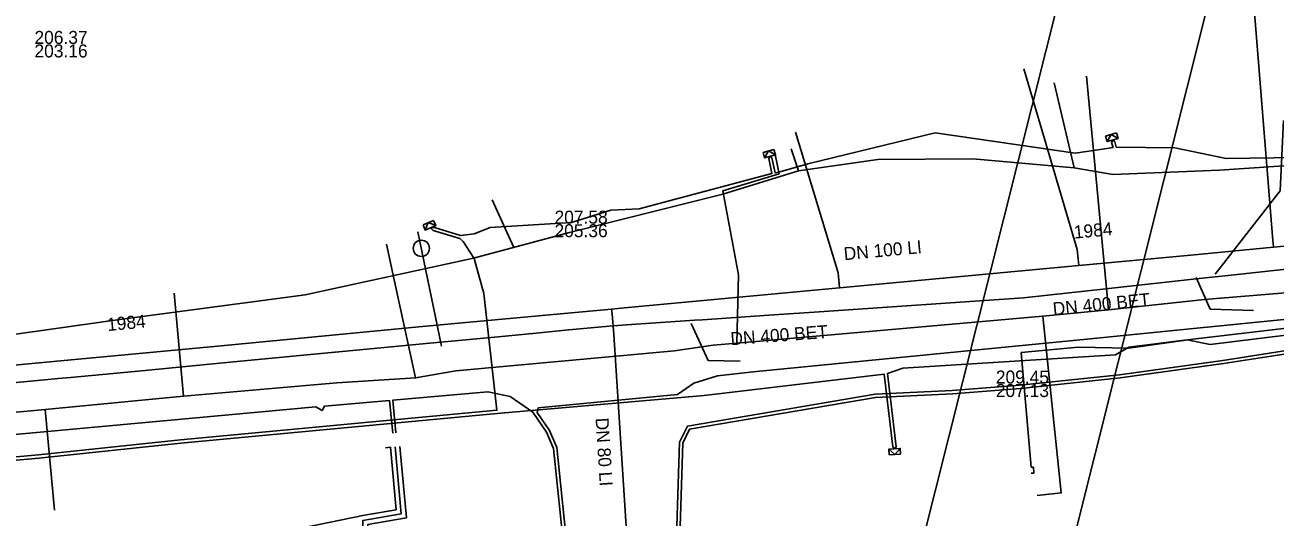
# Model space of a CAD drawing. Extents: x -596024 to -594475, y -1163820 to -1161957.
# Drawn here: x -595973.2 to -595896.3, y -1163008.8 to -1162978.5 of the extents above; entities that cross this region are included whole.
import ezdxf

# ---------------------------------------------------------------- set-up
doc = ezdxf.new("R2010")
doc.units = 0
for name, color, linetype in [('31', 7, 'Continuous'), ('Level 1', 7, 'Continuous'), ('Vrstva 11', 7, 'Continuous'), ('Vrstva 12', 7, 'Continuous'), ('Vrstva 13', 7, 'Continuous'), ('Vrstva 15', 7, 'Continuous'), ('Vrstva 16', 7, 'Continuous'), ('Vrstva 25', 7, 'Continuous'), ('Vrstva 42', 7, 'Continuous'), ('Vrstva 43', 7, 'Continuous'), ('Vrstva 44', 7, 'Continuous'), ('Vrstva 53', 7, 'Continuous'), ('Vrstva 55', 7, 'Continuous'), ('Vrstva 9', 7, 'Continuous')]:
    doc.layers.add(name, color=color, linetype=linetype)

# ---------------------------------------------------------------- blocks, each defined once
blk = doc.blocks.new('NN630')
at = {"layer": '31'}
for points in [[(-0.003, -0.7), (-0.703, 0)], [(-0.703, -0.7), (-0.703, 0), (0.697, 0), (0.697, -0.7)], [(-0.003, -0.7), (0.697, 0)], [(-0.703, -0.7), (0.697, -0.7)]]:
    blk.add_lwpolyline(points, dxfattribs=at)

msp = doc.modelspace()

# ---------------------------------------------------------------- linework, layer by layer
at = {"layer": 'Level 1'}
for points in [[(-595895.78, -1162984.36), (-595895.98, -1162988.68), (-595899.98, -1162993.82)], [(-595897.62, -1162996.05), (-595900.28, -1162995.97), (-595901.14, -1162994.03)], [(-595929.22, -1162999.17), (-595931.19, -1162999.13), (-595932.24, -1162996.85)]]:
    msp.add_lwpolyline(points, dxfattribs=at)
at = {"layer": 'Vrstva 11'}
msp.add_circle((-595948.84, -1162992.23), 0.5, dxfattribs=at)
at = {"layer": 'Vrstva 13'}
for p, q in [((-595896.415, -1162991.905), (-595896.392, -1162992.162)), ((-595937.132, -1162995.978), (-595936.342, -1162995.895)), ((-595937.132, -1162995.978), (-595937.104, -1162996.263))]:
    msp.add_line(p, q, dxfattribs=at)
for points in [[(-595906.672, -1162939.078), (-595897.679, -1162976.169), (-595896.431, -1162991.751), (-595896.415, -1162991.905)], [(-595908.378, -1162993.285), (-595908.415, -1162992.885), (-595908.469, -1162992.308), (-595911.757, -1162981.173)], [(-595896.392, -1162992.162), (-595887.467, -1162991.326), (-595863.082, -1162989.042), (-595862.791, -1162989.015), (-595860.885, -1162988.837), (-595855.925, -1162988.372), (-595846.635, -1162987.502), (-595846.439, -1162987.484), (-595843.768, -1162987.234), (-595827.447, -1162985.705), (-595823.666, -1162985.327), (-595821.106, -1162985.111), (-595812.698, -1162984.323), (-595809.682, -1162984.04), (-595806.66, -1162983.757)], [(-595923.1, -1162994.663), (-595923.122, -1162994.421), (-595923.186, -1162993.747), (-595925.817, -1162985.08)], [(-595936.342, -1162995.895), (-595923.1, -1162994.663), (-595908.378, -1162993.285), (-595901.483, -1162992.64), (-595896.392, -1162992.162)], [(-596022.832, -1162998.021), (-596005.425, -1163001.297), (-596003.66, -1163001.651), (-595998.732, -1163001.652), (-595988.242, -1163001.653), (-595987.182, -1163000.686), (-595973.244, -1162999.36), (-595961.169, -1162998.229), (-595948.572, -1162997.021), (-595937.132, -1162995.978)], [(-595937.104, -1162996.263), (-595936.986, -1162997.538), (-595936.033, -1163012.531), (-595935.023, -1163028.356)]]:
    msp.add_lwpolyline(points, dxfattribs=at)
at = {"layer": 'Vrstva 16'}
for points in [[(-595906.55, -1162996.02), (-595907.91, -1162981.63)], [(-595768.91, -1162983.01), (-595770.73, -1162983.2), (-595775.26, -1162983.57), (-595778.34, -1162983.85), (-595781.48, -1162984.13), (-595783.91, -1162984.32), (-595786.7, -1162984.59), (-595792.36, -1162985.1), (-595794.87, -1162985.27), (-595800.67, -1162985.9), (-595805.65, -1162986.36), (-595815.38, -1162987.29), (-595822.51, -1162987.94), (-595823.73, -1162988.13), (-595827.32, -1162988.38), (-595838.51, -1162989.4), (-595855.98, -1162991.08), (-595856.38, -1162991.12), (-595864.37, -1162991.89), (-595886.83, -1162993.96), (-595891.02, -1162994.31), (-595892.36, -1162994.43), (-595895.41, -1162994.94), (-595900.64, -1162995.37)], [(-595929.42, -1162998.06), (-595929.31, -1162993.87), (-595930.29, -1162988.69), (-595926.82, -1162987.64), (-595927.07, -1162986.45)], [(-595949.2, -1163000.21), (-595950.514, -1162994.167), (-595950.99, -1162991.98)], [(-595964.06, -1162994.99), (-595963.48, -1163001.34)], [(-596007.93, -1163004.08), (-596001.98, -1163005), (-595985.71, -1163003.56), (-595984.46, -1163003.44), (-595983.34, -1163003.2), (-595971.99, -1163002.15), (-595963.48, -1163001.34), (-595954.05, -1163000.5), (-595949.2, -1163000.21), (-595946.71, -1162999.77), (-595933.26, -1162998.54), (-595930.88, -1162998.19), (-595929.42, -1162998.06), (-595910.58, -1162996.4), (-595906.55, -1162996.02), (-595900.64, -1162995.37)], [(-595910.58, -1162996.4), (-595909.45, -1163007.29), (-595910.94, -1163007.44)], [(-595971.99, -1163002.15), (-595971.43, -1163008.34)]]:
    msp.add_lwpolyline(points, dxfattribs=at)
at = {"layer": 'Vrstva 25'}
for p, q in [((-595908.664, -1162987.276), (-595909.894, -1162982.045)), ((-595925.633, -1162987.453), (-595926.076, -1162986.103)), ((-595925.633, -1162987.453), (-595920.738, -1162986.766)), ((-595920.738, -1162986.766), (-595914.905, -1162986.716)), ((-595914.905, -1162986.716), (-595908.664, -1162987.276)), ((-595930.294, -1162988.894), (-595925.633, -1162987.453)), ((-595908.664, -1162987.276), (-595906.275, -1162987.68)), ((-595906.275, -1162987.68), (-595899.713, -1162987.414)), ((-595899.713, -1162987.414), (-595891.954, -1162986.89)), ((-595939.721, -1162991.261), (-595930.294, -1162988.894)), ((-595944.488, -1162989.235), (-595943.157, -1162992.18)), ((-595945.637, -1162992.843), (-595939.721, -1162991.261)), ((-595955.994, -1162995.082), (-595945.637, -1162992.843)), ((-595967.259, -1162996.597), (-595955.994, -1162995.082)), ((-595977.563, -1162998.049), (-595967.259, -1162996.597)), ((-595893.938, -1162996.958), (-595901.347, -1162997.83)), ((-595908.411, -1162998.314), (-595911.929, -1162998.651)), ((-595905.296, -1162998.373), (-595908.411, -1162998.314)), ((-595901.347, -1162997.83), (-595905.296, -1162998.373)), ((-595911.315, -1163005.706), (-595911.929, -1162998.651)), ((-595911.315, -1163005.706), (-595911.163, -1163005.707)), ((-595911.132, -1163006.063), (-595911.315, -1163006.079)), ((-595911.163, -1163005.707), (-595911.132, -1163006.063))]:
    msp.add_line(p, q, dxfattribs=at)
at = {"layer": 'Vrstva 42'}
for points in [[(-595946.421, -1162991.434), (-595945.59, -1162991.34), (-595944.6, -1162990.94), (-595939.59, -1162990.63), (-595937.18, -1162989.88), (-595935.44, -1162989.79), (-595927.267, -1162987.626), (-595927.454, -1162986.706), (-595927.38, -1162986.57), (-595927.258, -1162986.666), (-595927.071, -1162987.585), (-595926.83, -1162987.55), (-595925.06, -1162987.02), (-595917.21, -1162985.12), (-595908.59, -1162986.38), (-595906.51, -1162986.07), (-595906.268, -1162986.02), (-595906.352, -1162985.713), (-595906.289, -1162985.56), (-595906.158, -1162985.666), (-595906.067, -1162986.001), (-595902.47, -1162986.04), (-595899.31, -1162986.7), (-595891.98, -1162986.59)], [(-595946.479, -1162991.626), (-595948.118, -1162991.124), (-595948.28, -1162990.97), (-595948.037, -1162990.94), (-595946.421, -1162991.434)], [(-596001.179, -1163005.878), (-596001.118, -1163005.375), (-595991.637, -1163005.851), (-595988.834, -1163006.419), (-595972.4, -1163004.95), (-595963.67, -1163004.02), (-595944.189, -1163002.2), (-595944.99, -1162995), (-595945.587, -1162992.845), (-595945.86, -1162992.44), (-595946.275, -1162991.8), (-595946.479, -1162991.626)], [(-596000.981, -1163005.902), (-596000.942, -1163005.585), (-595991.663, -1163006.049), (-595988.846, -1163006.621), (-595972.38, -1163005.15), (-595963.65, -1163004.22), (-595944.171, -1163002.4), (-595942.78, -1163002.28), (-595931.44, -1163001.28), (-595920.349, -1162999.982), (-595919.824, -1163004.454), (-595919.709, -1163004.569), (-595919.624, -1163004.448), (-595920.153, -1162999.937), (-595919.2, -1162999.61), (-595906.12, -1162998.78), (-595905.29, -1162998.32), (-595901.71, -1162997.86), (-595900.28, -1162998.15), (-595894.13, -1162997.39)]]:
    msp.add_lwpolyline(points, dxfattribs=at)
at = {"layer": 'Vrstva 44'}
for points in [[(-595890.79, -1162979.983), (-595890.76, -1162981.063), (-595890.832, -1162983.514), (-595890.183, -1162985.192), (-595888.597, -1162986.411), (-595887.984, -1162996.719), (-595889.242, -1162997.334), (-595894.427, -1162998.341), (-595899.505, -1162999.131), (-595905.862, -1163000.011), (-595911.988, -1163000.65), (-595916.166, -1163000.98), (-595920.912, -1163001.211), (-595932.467, -1163003.18), (-595932.949, -1163004.165), (-595933.24, -1163013.22), (-595932.65, -1163028.024), (-595932.402, -1163034.098), (-595932.852, -1163034.512), (-595935.643, -1163035.475)], [(-595935.577, -1163035.665), (-595932.748, -1163034.688), (-595932.198, -1163034.182), (-595932.45, -1163028.016), (-595933.04, -1163013.22), (-595932.751, -1163004.215), (-595932.333, -1163003.36), (-595920.889, -1163001.41), (-595916.154, -1163001.18), (-595911.971, -1163000.85), (-595905.838, -1163000.209), (-595899.475, -1162999.329), (-595894.393, -1162998.539), (-595889.178, -1162997.526), (-595887.776, -1162996.841), (-595888.403, -1162986.309), (-595890.017, -1162985.068), (-595890.628, -1162983.486), (-595890.56, -1162981.057), (-595890.59, -1162979.977)]]:
    msp.add_lwpolyline(points, dxfattribs=at)
at = {"layer": 'Vrstva 53'}
for points in [[(-595572.134, -1161956.88), (-595575.79, -1161971.945), (-595658.589, -1162190.655), (-595764.939, -1162400.629), (-596024.42, -1163434.226)], [(-596024.42, -1163471.17), (-595756.347, -1162403.195), (-595650.396, -1162193.993), (-595567.188, -1161974.243), (-595562.97, -1161956.88)]]:
    msp.add_lwpolyline(points, dxfattribs=at)
at = {"layer": 'Vrstva 55'}
for points in [[(-595939.819, -1163011.071), (-595940.502, -1163004.494), (-595940.962, -1163003.452), (-595941.718, -1163002.328), (-595941.65, -1163002.05), (-595933.08, -1163001.23), (-595932.07, -1163000.53), (-595930.62, -1163000.08), (-595928.42, -1162999.84), (-595907.67, -1162997.81), (-595879.11, -1162994.94), (-595854.57, -1162992.8), (-595830.89, -1162990.61), (-595812.28, -1162988.92), (-595811.32, -1162989.67), (-595808.88, -1162991.91), (-595806.03, -1162992.18), (-595799.16, -1162991.49), (-595797.779, -1162992.349), (-595797.839, -1162995.635), (-595797.925, -1162995.712)], [(-595950.404, -1163003.58), (-595950.605, -1163001.578), (-595944.74, -1163001.06), (-595943.38, -1163001.35), (-595941.973, -1163002.308), (-595941.138, -1163003.548), (-595940.698, -1163004.546), (-595940.021, -1163011.069)], [(-595993.861, -1163006.587), (-595993.976, -1163005.676), (-595993.72, -1163005.53), (-595985.34, -1163004.81), (-595985.06, -1163004.97), (-595984.86, -1163004.78), (-595973.86, -1163003.685), (-595955.34, -1163001.99), (-595954.95, -1163002.22), (-595954.81, -1163001.95), (-595950.805, -1163001.596), (-595950.603, -1163003.601)], [(-595951.041, -1163004.503), (-595950.743, -1163004.479), (-595950.399, -1163008.32), (-595952.344, -1163008.663), (-595959.93, -1163010.21), (-595960.08, -1163010.595), (-595960.39, -1163010.11), (-595962.04, -1163010.59), (-595960.46, -1163024.04), (-595958.52, -1163023.73)], [(-595950.457, -1163004.452), (-595950.075, -1163008.567), (-595952.452, -1163008.986), (-595952.322, -1163013.167), (-595952.79, -1163015.31), (-595953.16, -1163015.41), (-595952.83, -1163015.54), (-595952.34, -1163016.04), (-595952.06, -1163017.34), (-595952.59, -1163017.55)], [(-595950.158, -1163004.424), (-595949.751, -1163008.814), (-595952.143, -1163009.236), (-595952.026, -1163012.799), (-595951.97, -1163017.45), (-595951.35, -1163023.09), (-595950.76, -1163023.74)]]:
    msp.add_lwpolyline(points, dxfattribs=at)
at = {"layer": 'Vrstva 9'}
for points in [[(-595949.05, -1162991.21), (-595947.61, -1162998.26)], [(-595874.607, -1162991.211), (-595887.725, -1162992.647), (-595889.039, -1162992.791), (-595889.602, -1162992.852), (-595899.174, -1162993.9), (-595900.774, -1162994.075), (-595906.72, -1162994.726), (-595911.778, -1162995.28)], [(-595911.778, -1162995.28), (-595924.359, -1162996.136), (-595927.452, -1162996.347), (-595931.532, -1162996.624), (-595932.021, -1162996.658), (-595932.32, -1162996.678), (-595936.221, -1162996.944), (-595937.271, -1162997.015)], [(-595937.271, -1162997.015), (-595939.76, -1162997.252), (-595941.775, -1162997.445), (-595942.408, -1162997.505), (-595944.115, -1162997.668), (-595948.326, -1162998.07), (-595954.14, -1162998.624), (-595954.164, -1162998.627), (-595960.601, -1162999.241), (-595963.134, -1162999.482), (-595965.844, -1162999.741), (-595970.426, -1163000.178), (-595971.187, -1163000.251), (-595974.851, -1163000.6), (-595976.455, -1163000.753), (-595976.706, -1163000.777), (-595981.424, -1163001.227), (-595982.113, -1163001.293), (-595983.666, -1163001.441), (-595987.195, -1163001.778), (-595991.966, -1163002.233), (-595992.765, -1163002.309), (-595993.76, -1163002.404)]]:
    msp.add_lwpolyline(points, dxfattribs=at)

# ---------------------------------------------------------------- block references
at = {"layer": 'Vrstva 43'}
for p, xscale, yscale, rotation in [((-595906.289, -1162985.56), 0.5, 0.5, -164.00000000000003), ((-595927.38, -1162986.569), 0.5, 0.5, -164.00000000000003), ((-595948.28, -1162990.97), 0.49999999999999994, 0.5000000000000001, -157), ((-595919.709, -1163004.569), 0.5000000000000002, 0.4999999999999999, 3.0000000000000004)]:
    msp.add_blockref('NN630', p, dxfattribs=dict(at, xscale=xscale, yscale=yscale, rotation=rotation))

# ---------------------------------------------------------------- texts
at = {"layer": 'Vrstva 12'}
for s, p in [('206.37', (-595972.653, -1162979.644)), ('203.16', (-595972.653, -1162980.476)), ('207.58', (-595940.644, -1162990.711)), ('205.36', (-595940.644, -1162991.543)), ('209.45', (-595913.48, -1163000.552)), ('207.13', (-595913.48, -1163001.384))]:
    msp.add_text(s, height=0.8, dxfattribs=at).set_placement(p)
for rotation, p in [(5.67693, (-595909.935, -1162996.36)), (4.36255, (-595929.784, -1162998.198))]:
    msp.add_text('DN 400 BET', height=0.8, rotation=rotation, dxfattribs=at).set_placement(p)
at = {"layer": 'Vrstva 15'}
for s, rotation, p in [('1984', 5.32851, (-595908.64, -1162991.635)), ('DN 100 LI', 5.32851, (-595922.805, -1162992.968)), ('1984', 5.32851, (-595968.147, -1162997.324)), ('DN 80 LI', 273.64464, (-595938.12, -1163002.683))]:
    msp.add_text(s, height=0.8, rotation=rotation, dxfattribs=at).set_placement(p)

doc.saveas('drawing.dxf')
